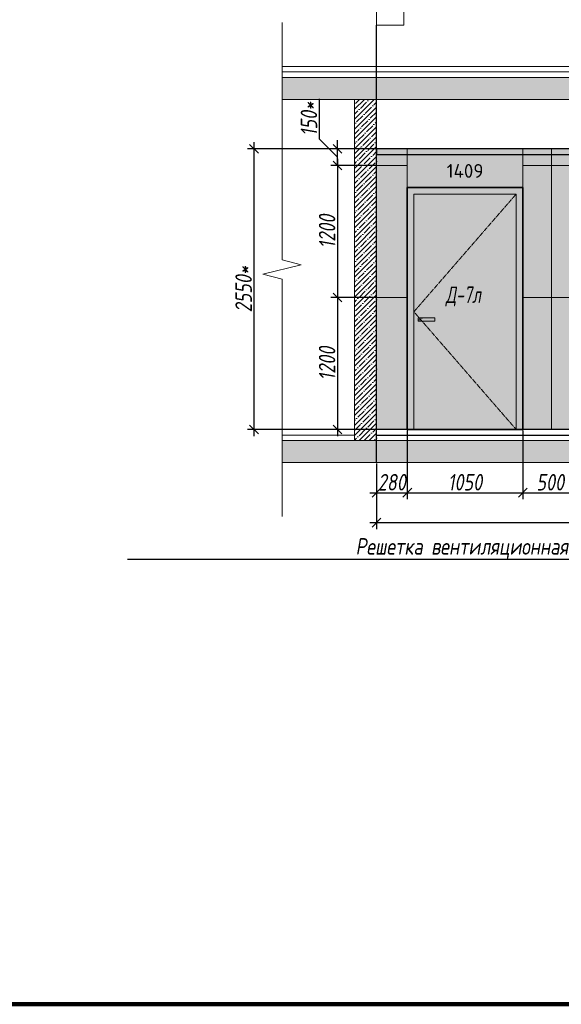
# Model space of a CAD drawing. Header units: millimetres. Extents: x -88210283 to 7466349, y -86687 to 22351.
# Tile 257 of 321: x 150163 to 155086, y -10017 to -1068. Entities that reach past the tile are written whole.
import ezdxf
from ezdxf import colors
from ezdxf.entities.mleader import LeaderData, LeaderLine
from ezdxf.math import Vec2, Vec3

# ---------------------------------------------------------------- set-up
doc = ezdxf.new("R2010")
doc.units = ezdxf.units.MM
doc.linetypes.add('( Hidden )', pattern=[0.375, 0.25, -0.125])
doc.linetypes.add('DASHDOT', pattern=[25.4, 12.7, -6.35, 0, -6.35])
doc.layers.get('Defpoints').update_dxf_attribs({"color": 31})
for name, color, linetype, lineweight in [('A-DETL-GENF', 7, 'Continuous', 5), ('dim_pot', 183, 'Continuous', 9), ('meb', 26, 'Continuous', 15), ('nadpisi_v_tablice', 7, 'Continuous', 9), ('Двери', 7, 'Continuous', 5), ('Отделка стен', 253, 'Continuous', 0)]:
    doc.layers.add(name, color=color, linetype=linetype, lineweight=lineweight)
doc.layers.add('dim_razv', color=7, linetype='DASHDOT', lineweight=9, true_color=0x285228)
doc.styles.add('fl_iso paper', font='isocpeur.ttf', dxfattribs={"width": 0.8, "oblique": 10})
doc.styles.add('GODT type AU', font='isocpeur.ttf')
doc.styles.add('In tre', font='isocpeur.ttf', dxfattribs={"width": 0.8, "oblique": 10})
doc.dimstyles.new('In tre 1_50', dxfattribs={"dimtxt": 150, "dimasz": 80, "dimexe": 60, "dimexo": 10, "dimgap": 20, "dimtad": 1, "dimdec": 0, "dimrnd": 5, "dimzin": 0, "dimdsep": 46, "dimtxsty": 'fl_iso paper', "dimblk": 'OBLIQUE', "dimcen": 0, "dimdle": 60, "dimadec": 0, "dimazin": 0, "dimtfac": 1, "dimtdec": 0, "dimtofl": 0, "dimtmove": 1, "dimatfit": 1, "dimfxl": 40, "dimtolj": 1, "dimtzin": 0, "dimarcsym": 1})

# ---------------------------------------------------------------- blocks, each defined once
blk = doc.blocks.new('*U40')
at = {"color": 0, "linetype": 'ByBlock', "lineweight": -2}
for p, q in [((0, 0), (-6, 0)), ((80.34, 0), (0, 0)), ((167.69, 0), (87.34, 0)), ((167.69, 0), (173.69, 0))]:
    blk.add_line(p, q, dxfattribs=at)
blk.add_lwpolyline([(87.34, 0), (85.59, -7), (82.09, 7), (80.34, 0)], dxfattribs=at)
blk = doc.blocks.new('_Oblique')
at = {"color": 0, "linetype": 'ByBlock', "lineweight": -2}
blk.add_line((-0.5, -0.5), (0.5, 0.5), dxfattribs=at)
blk = doc.blocks.new('*D41')
at = {"layer": 'Defpoints', "color": 0, "linetype": 'ByBlock', "transparency": 16777216}
for p in [(153406, -2392.9), (153051.9, -3592.9), (153406, -3592.9)]:
    blk.add_point(p, dxfattribs=at)
at = {"layer": 'dim_razv', "color": 0, "linetype": 'ByBlock', "lineweight": -2, "transparency": 16777216}
for p, q in [((153396, -2392.9), (152991.9, -2392.9)), ((153051.9, -2332.9), (153051.9, -3652.9)), ((153396, -3592.9), (152991.9, -3592.9))]:
    blk.add_line(p, q, dxfattribs=at)
at = {"layer": 'dim_razv', "color": 0, "linetype": 'ByBlock', "lineweight": -2, "transparency": 16777216, "xscale": 80, "yscale": 80, "zscale": 80}
for p, rotation in [((153051.9, -2392.9), 90), ((153051.9, -3592.9), 270)]:
    blk.add_blockref('_Oblique', p, dxfattribs=dict(at, rotation=rotation))
at = {"layer": 'dim_razv', "color": 0, "linetype": 'ByBlock', "transparency": 16777216, "insert": (152956.9, -2992.9), "char_height": 150, "attachment_point": 5, "rotation": 90, "style": 'fl_iso paper'}
blk.add_mtext('\\A1;1200', dxfattribs=at)
blk = doc.blocks.new('*D42')
at = {"layer": 'Defpoints', "color": 0, "linetype": 'ByBlock', "transparency": 16777216}
for p in [(153406, -3592.9), (153051.9, -4792.9), (153406, -4792.9)]:
    blk.add_point(p, dxfattribs=at)
at = {"layer": 'dim_razv', "color": 0, "linetype": 'ByBlock', "lineweight": -2, "transparency": 16777216}
for p, q in [((153051.9, -3532.9), (153051.9, -4852.9)), ((153396, -3592.9), (152991.9, -3592.9)), ((153396, -4792.9), (152991.9, -4792.9))]:
    blk.add_line(p, q, dxfattribs=at)
at = {"layer": 'dim_razv', "color": 0, "linetype": 'ByBlock', "lineweight": -2, "transparency": 16777216, "xscale": 80, "yscale": 80, "zscale": 80}
for p, rotation in [((153051.9, -3592.9), 90), ((153051.9, -4792.9), 270)]:
    blk.add_blockref('_Oblique', p, dxfattribs=dict(at, rotation=rotation))
at = {"layer": 'dim_razv', "color": 0, "linetype": 'ByBlock', "transparency": 16777216, "insert": (152956.9, -4192.9), "char_height": 150, "attachment_point": 5, "rotation": 90, "style": 'fl_iso paper'}
blk.add_mtext('\\A1;1200', dxfattribs=at)
blk = doc.blocks.new('*D124')
at = {"layer": 'Defpoints', "color": 0, "linetype": 'ByBlock', "transparency": 16777216}
for p in [(152293.1, -2242.9), (153406, -2242.9), (153194, -4792.9)]:
    blk.add_point(p, dxfattribs=at)
at = {"layer": 'dim_razv', "color": 0, "linetype": 'ByBlock', "lineweight": -2, "transparency": 16777216}
for p, q in [((152293.1, -4852.9), (152293.1, -2182.9)), ((153396, -2242.9), (152233.1, -2242.9)), ((153184, -4792.9), (152233.1, -4792.9))]:
    blk.add_line(p, q, dxfattribs=at)
at = {"layer": 'dim_razv', "color": 0, "linetype": 'ByBlock', "lineweight": -2, "transparency": 16777216, "xscale": 80, "yscale": 80, "zscale": 80}
for p, rotation in [((152293.1, -2242.9), 90), ((152293.1, -4792.9), 270)]:
    blk.add_blockref('_Oblique', p, dxfattribs=dict(at, rotation=rotation))
at = {"layer": 'dim_razv', "color": 0, "linetype": 'ByBlock', "transparency": 16777216, "insert": (152198.1, -3517.9), "char_height": 150, "attachment_point": 5, "rotation": 90, "style": 'fl_iso paper'}
blk.add_mtext('\\A1;2550*', dxfattribs=at)
blk = doc.blocks.new('*D125')
at = {"layer": 'Defpoints', "color": 0, "linetype": 'ByBlock', "transparency": 16777216}
for p in [(153406, -5092.9), (175256, -5092.9), (175256, -5639.1)]:
    blk.add_point(p, dxfattribs=at)
at = {"layer": 'dim_razv', "color": 0, "linetype": 'ByBlock', "lineweight": -2, "transparency": 16777216}
for p, q in [((153406, -5102.9), (153406, -5699.1)), ((175256, -5102.9), (175256, -5699.1)), ((153346, -5639.1), (175316, -5639.1))]:
    blk.add_line(p, q, dxfattribs=at)
at = {"layer": 'dim_razv', "color": 0, "linetype": 'ByBlock', "lineweight": -2, "transparency": 16777216, "xscale": 80, "yscale": 80, "zscale": 80, "rotation": 180}
blk.add_blockref('_Oblique', (153406, -5639.1), dxfattribs=at)
at = {"layer": 'dim_razv', "color": 0, "linetype": 'ByBlock', "lineweight": -2, "transparency": 16777216, "xscale": 80, "yscale": 80, "zscale": 80}
blk.add_blockref('_Oblique', (175256, -5639.1), dxfattribs=at)
at = {"layer": 'dim_razv', "color": 0, "linetype": 'ByBlock', "transparency": 16777216, "insert": (164331, -5544.1), "char_height": 150, "attachment_point": 5, "style": 'fl_iso paper'}
blk.add_mtext('\\A1;21850', dxfattribs=at)
blk = doc.blocks.new('*D174')
at = {"layer": 'Defpoints', "color": 0, "linetype": 'ByBlock', "transparency": 16777216}
for p in [(153686, -4792.9), (153406, -5092.9), (153686, -5367.1)]:
    blk.add_point(p, dxfattribs=at)
at = {"layer": 'dim_razv', "color": 0, "linetype": 'ByBlock', "lineweight": -2, "transparency": 16777216}
for p, q in [((153686, -4802.9), (153686, -5427.1)), ((153406, -5102.9), (153406, -5427.1)), ((153346, -5367.1), (153746, -5367.1))]:
    blk.add_line(p, q, dxfattribs=at)
at = {"layer": 'dim_razv', "color": 0, "linetype": 'ByBlock', "lineweight": -2, "transparency": 16777216, "xscale": 80, "yscale": 80, "zscale": 80, "rotation": 180}
blk.add_blockref('_Oblique', (153406, -5367.1), dxfattribs=at)
at = {"layer": 'dim_razv', "color": 0, "linetype": 'ByBlock', "lineweight": -2, "transparency": 16777216, "xscale": 80, "yscale": 80, "zscale": 80}
blk.add_blockref('_Oblique', (153686, -5367.1), dxfattribs=at)
at = {"layer": 'dim_razv', "color": 0, "linetype": 'ByBlock', "transparency": 16777216, "insert": (153546, -5272.1), "char_height": 150, "attachment_point": 5, "style": 'fl_iso paper'}
blk.add_mtext('\\A1;280', dxfattribs=at)
blk = doc.blocks.new('*D175')
at = {"layer": 'Defpoints', "color": 0, "linetype": 'ByBlock', "transparency": 16777216}
for p in [(153686, -4792.9), (154736, -4792.9), (154736, -5367.1)]:
    blk.add_point(p, dxfattribs=at)
at = {"layer": 'dim_razv', "color": 0, "linetype": 'ByBlock', "lineweight": -2, "transparency": 16777216}
for p, q in [((153686, -4802.9), (153686, -5427.1)), ((154736, -4802.9), (154736, -5427.1)), ((153626, -5367.1), (154796, -5367.1))]:
    blk.add_line(p, q, dxfattribs=at)
at = {"layer": 'dim_razv', "color": 0, "linetype": 'ByBlock', "lineweight": -2, "transparency": 16777216, "xscale": 80, "yscale": 80, "zscale": 80, "rotation": 180}
blk.add_blockref('_Oblique', (153686, -5367.1), dxfattribs=at)
at = {"layer": 'dim_razv', "color": 0, "linetype": 'ByBlock', "lineweight": -2, "transparency": 16777216, "xscale": 80, "yscale": 80, "zscale": 80}
blk.add_blockref('_Oblique', (154736, -5367.1), dxfattribs=at)
at = {"layer": 'dim_razv', "color": 0, "linetype": 'ByBlock', "transparency": 16777216, "insert": (154211, -5272.1), "char_height": 150, "attachment_point": 5, "style": 'fl_iso paper'}
blk.add_mtext('\\A1;1050', dxfattribs=at)
blk = doc.blocks.new('*D176')
at = {"layer": 'Defpoints', "color": 0, "linetype": 'ByBlock', "transparency": 16777216}
for p in [(154736, -4792.9), (155236, -4792.9), (155236, -5367.1)]:
    blk.add_point(p, dxfattribs=at)
at = {"layer": 'dim_razv', "color": 0, "linetype": 'ByBlock', "lineweight": -2, "transparency": 16777216}
for p, q in [((154736, -4802.9), (154736, -5427.1)), ((155236, -4802.9), (155236, -5427.1)), ((154676, -5367.1), (155296, -5367.1))]:
    blk.add_line(p, q, dxfattribs=at)
at = {"layer": 'dim_razv', "color": 0, "linetype": 'ByBlock', "lineweight": -2, "transparency": 16777216, "xscale": 80, "yscale": 80, "zscale": 80, "rotation": 180}
blk.add_blockref('_Oblique', (154736, -5367.1), dxfattribs=at)
at = {"layer": 'dim_razv', "color": 0, "linetype": 'ByBlock', "lineweight": -2, "transparency": 16777216, "xscale": 80, "yscale": 80, "zscale": 80}
blk.add_blockref('_Oblique', (155236, -5367.1), dxfattribs=at)
at = {"layer": 'dim_razv', "color": 0, "linetype": 'ByBlock', "transparency": 16777216, "insert": (154986, -5272.1), "char_height": 150, "attachment_point": 5, "style": 'fl_iso paper'}
blk.add_mtext('\\A1;500', dxfattribs=at)
blk = doc.blocks.new('*D288')
at = {"layer": 'Defpoints', "color": 0, "linetype": 'ByBlock', "transparency": 16777216}
for p in [(153051.9, -2242.9), (153406, -2242.9), (153396, -2392.9)]:
    blk.add_point(p, dxfattribs=at)
at = {"layer": 'dim_razv', "color": 0, "linetype": 'ByBlock', "lineweight": -2, "transparency": 16777216}
for p, q in [((152886.9, -2153.2), (152886.9, -1788.2)), ((153051.9, -2317.9), (152886.9, -2153.2)), ((153051.9, -2242.9), (153051.9, -2162.9)), ((153396, -2242.9), (152991.9, -2242.9)), ((153051.9, -2392.9), (153051.9, -2242.9)), ((153386, -2392.9), (152991.9, -2392.9)), ((153051.9, -2392.9), (153051.9, -2472.9))]:
    blk.add_line(p, q, dxfattribs=at)
at = {"layer": 'dim_razv', "color": 0, "linetype": 'ByBlock', "lineweight": -2, "transparency": 16777216, "xscale": 80, "yscale": 80, "zscale": 80}
for p, rotation in [((153051.9, -2242.9), 270), ((153051.9, -2392.9), 90)]:
    blk.add_blockref('_Oblique', p, dxfattribs=dict(at, rotation=rotation))
at = {"layer": 'dim_razv', "color": 0, "linetype": 'ByBlock', "transparency": 16777216, "insert": (152791.9, -1970.7), "char_height": 150, "attachment_point": 5, "rotation": 90, "style": 'fl_iso paper'}
blk.add_mtext('\\A1;150*', dxfattribs=at)

msp = doc.modelspace()

# ---------------------------------------------------------------- hatches: boundary and pattern name
at = {"layer": 'A-DETL-GENF'}
h = msp.add_hatch(dxfattribs=at)
h.set_pattern_fill('ANSI35', color=256, scale=20, style=0)
h.set_pattern_definition([(45, (32473.26, -12634.1), (-89.80256, 89.80256), []), (45, (32563.07, -12634.1), (-89.80256, 89.80256), [158.75, -31.75, 0, -31.75])])
h.paths.add_polyline_path([(152547.4, -1792.9), (211264.9, -1792.9), (211264.9, -1592.9), (152547.4, -1592.9)])
h.paths.add_polyline_path([(152547.4, -5092.9), (211264.9, -5092.9), (211264.9, -4892.9), (152547.4, -4892.9)])
h = msp.add_hatch(dxfattribs=at)
h.set_pattern_fill('ANSI35', color=256, scale=10, style=0)
h.paths.add_polyline_path([(153206, -1792.9), (153406, -1792.9), (153406, -4892.9), (153206, -4892.9)])
at = {"layer": 'dim_razv', "true_color": 0xeceae4, "transparency": 33554687}
h = msp.add_hatch(dxfattribs=at)
h.set_pattern_fill('AR-SAND', color=254, scale=3, angle=315)
h.paths.add_polyline_path([(153406, -2242.9), (153686, -2242.9), (153686, -4792.9), (153406, -4792.9)])
h.paths.add_polyline_path([(154736, -4792.9), (154736, -2242.9), (161596, -2242.9), (161596, -4792.9), (156686, -4792.9), (156686, -2592.9), (155236, -2592.9), (155236, -4792.9)])
h.paths.add_polyline_path([(156936, -4742.9), (157736, -4742.9), (157736, -4092.9), (156936, -4092.9)], flags=16)
h.paths.add_polyline_path([(163296, -4792.9), (163296, -2242.9), (176086, -2242.9), (176086, -4792.9), (170186, -4792.9), (170186, -2592.9), (168736, -2592.9), (168736, -4792.9), (165916, -4792.9), (165916, -2612.9), (163956, -2612.9), (163956, -4792.9)])
h.paths.add_polyline_path([(170586, -4742.9), (171386, -4742.9), (171386, -4092.9), (170586, -4092.9)], flags=16)
h.paths.add_polyline_path([(177136, -2242.9), (178506, -2242.9), (178506, -4792.9), (177136, -4792.9)])
h.paths.add_polyline_path([(179556, -2242.9), (185681, -2242.9), (185681, -4792.9), (179556, -4792.9)])
h.paths.add_polyline_path([(182926.3, -3362.9), (183676.3, -3362.9), (183676.3, -4712.9), (182926.3, -4712.9)], flags=16)
h.paths.add_polyline_path([(186731, -2242.9), (193256, -2242.9), (193256, -4792.9), (186731, -4792.9)])
h.paths.add_polyline_path([(191101.3, -3362.9), (191851.3, -3362.9), (191851.3, -4712.9), (191101.3, -4712.9)], flags=16)
h.paths.add_polyline_path([(194306, -2242.9), (196756, -2242.9), (196756, -4792.9), (194306, -4792.9)])
h.paths.add_polyline_path([(197806, -2242.9), (205036, -2242.9), (205036, -4792.9), (197806, -4792.9)])
h.paths.add_polyline_path([(206086, -2242.9), (206616, -2242.9), (206616, -4792.9), (206086, -4792.9)])
h.paths.add_polyline_path([(207666, -2242.9), (210756, -2242.9), (210756, -4792.9), (207666, -4792.9)])
at = {"layer": 'dim_razv', "true_color": 0xcccccc}
h = msp.add_hatch(dxfattribs=at)
h.set_pattern_fill('AR-SAND', color=254, scale=3, angle=315)
h.set_pattern_definition([(352.5, (33058.94, -15931.53), (100.42605, 107.2144), [0, -115.824, 0, -129.54, 0, -123.825]), (322.5, (33058.94, -15931.53), (247.41986, 56.70328), [0, -62.484, 0, -104.394, 0, -40.005]), (282.5, (32992.67, -15865.26), (168.0997, -167.48995), [0, -38.1, 0, -137.16, 0, -179.07]), (272.5, (32992.67, -15865.26), (209.26523, -114.68433), [0, -19.05, 0, -89.916, 0, -102.87])])
h.paths.add_polyline_path([(153936, -3777.9), (153786, -3777.9), (153786, -3807.9), (153936, -3807.9)])
at = {"layer": 'meb', "lineweight": 9, "true_color": 0x000000, "transparency": 33554687}
h = msp.add_hatch(dxfattribs=at)
h.set_pattern_fill('WOOD6', color=18, scale=500, angle=70, pattern_type=2)
h.set_pattern_definition([(65.6014, (157.9, 377.846), (171.008879, 469.846507), [32.596, -6486.6055]), (74.3987, (195.486, 364.165), (1582.275289, 5809.165425), [32.596, -6486.6065]), (66.9874, (-16.377, 425.314), (171.0084906, 469.846981), [47.5655, -9465.5815]), (73.0127, (-44.568, 435.575), (2608.34782, 8628.2388574), [47.5655, -9465.5825]), (65.4262, (103.002, 365.901), (2692.964117, 5936.9969055), [62.6995, -12477.2345]), (74.5739, (229.86, 319.729), (1582.2764426, 5809.1649888), [62.6995, -12477.2365]), (68.1525, (15.649, 381.733), (171.0092826, 469.8465317), [77.5405, -15430.521]), (71.8476, (-97.11, 422.776), (4660.4585783, 14266.3986336), [77.5405, -15430.522]), (63.4182, (55.162, 380.653), (2008.926161, 4057.6106541), [65.4315, -13020.817]), (74.5739, (281.544, 300.918), (1582.2764426, 5809.1649888), [62.6995, -12477.2365]), (71.8476, (-137.046, 437.311), (4660.4585783, 14266.3986336), [77.5405, -15430.522]), (70, (168.25, 4.3), (-469.8463, 171.01), [70, -430]), (70, (116.57, 23.1), (-469.8463, 171.01), [70, -430]), (70, (-0.9, 65.84), (-469.8463, 171.01), [70, -430]), (69.209, (-74.6576, 92.6878), (12954.03862925, 34127.60422081), [72.507, -72434.4025]), (69.5225, (-112.088, 106.3113), (171.01042241, 469.84603378), [100.0035, -59902.08]), (82.609, (-153.003, 121.203), (4409.75308902, 34044.93653618), [48.674, -38890.441]), (61.4686, (-137.147, 115.432), (1666.9538994, 3117.900554), [50.5595, -10061.3315]), (70.4775, (-176.3, 129.6826), (19880.30710864, 56082.73736222), [100.0035, -59902.08]), (70.7899, (-213.732, 143.3066), (11839.88184324, 34001.03541368), [72.507, -36430.962]), (70.7899, (-253.6686, 157.8425), (11839.88184324, 34001.03541368), [72.507, -36430.962]), (76.0724, (23.051, 131.617), (3378.7563056, 13668.722228), [118.163, -23514.439]), (63.9277, (140.512, 88.865), (4188.85944166, 8585.06869065), [118.163, -23514.4345]), (76.0724, (-48.921, 160.473), (3378.7563056, 13668.722228), [118.163, -23514.439]), (63.9277, (-189.874, 211.766), (4188.85944166, 8585.06869065), [118.163, -23514.4345]), (85.9453, (102.3, 166.62), (43.186263, 1580.547963), [36.4005, -3603.6525]), (80.954, (67.263, 128.828), (385.2068691, 2520.240605), [78.9385, -15708.7115]), (59.0461, (104.85, 115.147), (6795.4575344, 11360.9666392), [78.9385, -15708.706]), (80.954, (-77.103, 199.996), (385.2068691, 2520.240605), [78.9385, -15708.7115]), (59.0461, (-142.881, 223.937), (6795.4575344, 11360.9666392), [78.9385, -15708.706]), (74.7636, (-22.656, 137.61), (1411.268487, 5339.318), [120.416, -5900.381]), (63.9277, (192.195, 70.054), (4188.85944166, 8585.06869065), [118.163, -23514.4345]), (63.9277, (-229.811, 226.302), (4188.85944166, 8585.06869065), [118.163, -23514.4345]), (46.8016, (-125.8, 212.4), (1794.733447, 2007.214747), [38.079, -3769.802]), (63.9911, (-146.742, 169.473), (2179.9383233, 4527.455938), [47.7625, -9504.722]), (73.3664, (43.606, 49.643), (2266.322845, 7688.5481597), [82.6425, -8432.05]), (66.6337, (72.073, 39.282), (171.00869, 469.8466143), [82.6425, -8432.049]), (71.5911, (-41.611, 80.66), (5515.5177835, 16615.6266733), [60.023, -17946.92]), (70, (51.5, 246.3), (-469.8463, 171.01), [62.5, -437.5]), (70, (192.45, 195), (-469.8463, 171.01), [62.5, -437.5]), (51.5652, (134.8, 285.16), (171.00867, 469.84671), [31.623, -1549.5145]), (63.2903, (115.57, 246.928), (2008.926495, 4057.6104033), [42.793, -8515.826]), (76.3401, (104.876, 202.93), (898.24016, 3929.77849), [45.277, -4482.415]), (80.6196, (149.313, 237.307), (385.2061187, 2520.240567), [40.697, -8098.712]), (92.6198, (155.946, 277.46), (-212.463999, 3801.952825), [32.5, -6467.497]), (70, (79.67, 206.8), (-469.8463, 171.01), [95, -405]), (70, (145.45, 182.84), (-469.8463, 171.01), [95, -405]), (73.3664, (-64.692, 277.952), (2266.322845, 7688.5481597), [85.147, -8429.5455]), (66.6337, (-102.28, 291.633), (171.00869, 469.8466143), [85.147, -8429.545]), (70, (244.13, 176.2), (-469.8463, 171.01), [62.5, -437.5]), (51.5652, (102.3, 166.62), (171.00867, 469.84671), [55.34, -1525.7975]), (65.2365, (136.703, 209.97), (171.009178, 469.846743), [30.104, -5990.692]), (77.4314, (-112.998, 159.851), (1625.459454, 7389.714305), [57.987, -11539.4265]), (88.4349, (-100.38, 216.45), (-127.82536, 1110.70212), [23.717, -1557.4215]), (63.66, (72.87, 305.04), (171.008346, 469.847107), [67.9155, -4459.7755]), (76.3401, (213.82, 253.734), (898.24016, 3929.77849), [67.9155, -4459.7765]), (71.273, (-20.479, 275.162), (7054.6075495, 20844.2438088), [112.528, -22393.0265]), (68.7271, (-137.948, 317.913), (171.0088508, 469.8466633), [112.528, -22393.0255]), (61.0275, (112.166, 296.055), (3162.809465, 5765.986942), [48.0885, -9569.6]), (70, (9, 253.8), (-469.8463, 171.01), [135, -365]), (76.3401, (265.505, 234.923), (898.24016, 3929.77849), [67.9155, -4459.7765]), (68.7271, (-177.885, 332.448), (171.0088508, 469.8466633), [112.528, -22393.0255]), (60.5378, (135.46, 338.125), (171.009083, 469.84671), [45.6205, -2995.7595]), (70, (-40.3, 359.54), (-469.8463, 171.01), [70, -430]), (70, (-68.5, 369.8), (-469.8463, 171.01), [70, -430]), (79.211, (177.944, 272.114), (556.2152697, 2990.0877084), [93.7085, -18647.955]), (76.4916, (-96.1742, 571.4274), (14455.54399161, 60185.545455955), [57.862, -83980.958]), (76.4916, (-56.2372, 556.8916), (14455.54399161, 60185.545455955), [57.862, -83980.958]), (80.0418, (-19.3393, 519.5083), (8425.60322164, 48013.86418706), [81.2445, -57297.7555]), (62.093, (2.218, 469.095), (6838.6377563, 12941.5171704), [121.152, -18051.623]), (63.5515, (70.5792, 510.7246), (13892.44688303, 27933.073674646), [57.866, -89005.62]), (67.1373, (100.471, 475.9), (171.0122466, 469.845349), [50.0625, -9962.4325]), (71.7899, (145.107, 459.655), (4831.4685046, 14736.2447852), [80.039, -15927.7715]), (70, (201.07, 481.85), (-469.8463, 171.01), [40, -460]), (70, (229.26, 471.6), (-469.8463, 171.01), [40, -460]), (68.2101, (257.87, 418.612), (171.0098556, 469.8463527), [80.039, -15927.7715]), (68.2101, (309.553, 399.801), (171.0098556, 469.8463527), [80.039, -15927.7715]), (66.4238, (129.077, 422.922), (171.009185, 469.8468474), [40.078, -7975.5305]), (73.5763, (246.538, 380.17), (2095.3090965, 7218.702968), [40.078, -7975.5315]), (66.4238, (44.504, 453.704), (171.009185, 469.8468474), [40.078, -7975.5305]), (73.5763, (-72.956, 496.453), (2095.3090965, 7218.702968), [40.078, -7975.5315]), (66.4238, (171.363, 407.53), (171.009185, 469.8468474), [40.078, -7975.5305]), (73.5763, (204.252, 395.56), (2095.3090965, 7218.702968), [40.078, -7975.5315]), (66.4238, (84.44, 439.168), (171.009185, 469.8468474), [40.078, -7975.5305]), (73.5763, (298.22, 361.36), (2095.3090965, 7218.702968), [40.078, -7975.5315]), (73.5763, (-112.893, 510.99), (2095.3090965, 7218.702968), [40.078, -7975.5315]), (73.5763, (-30.67, 481.065), (2095.3090965, 7218.702968), [40.078, -7975.5315]), (63.66, (60.535, 490.437), (171.008346, 469.847107), [22.6385, -4505.0525]), (76.3401, (-61.63, 534.9), (898.24016, 3929.77849), [22.6385, -4505.0535]), (76.3401, (-101.565, 549.435), (898.24016, 3929.77849), [22.6385, -4505.0535]), (70.2731, (187.4, 444.26), (-469.8466, 171.0099), [40.0005, -460.005]), (70, (215.6, 434), (-469.8463, 171.01), [40, -460]), (51.5652, (19.12, 566.7), (171.00867, 469.84671), [23.717, -1557.4205]), (92.6198, (19.12, 566.7), (-212.463999, 3801.952825), [24.375, -6475.622]), (71.5911, (119.922, 522.03), (5515.5177835, 16615.6266733), [30.012, -17976.931])])
h.paths.add_polyline_path([(153686, -2592.9), (154736, -2592.9), (154736, -2242.9), (153686, -2242.9)])
h.paths.add_polyline_path([(153686, -2592.9), (154736, -2592.9), (154736, -4792.9), (153686, -4792.9)])

# ---------------------------------------------------------------- linework, layer by layer
at = {"lineweight": 30}
for points in [[(153406, -5092.9), (153406, -1119.3)], [(210756, -4792.9), (153406, -4792.9)], [(153406, -4842.9), (210756, -4842.9)]]:
    msp.add_lwpolyline(points, dxfattribs=at)
at = {"lineweight": 13}
for points in [[(152547.4, -1542.9), (211264.9, -1542.9), (211264.9, -1492.9), (152547.4, -1492.9)], [(211264.9, -1592.9), (152547.4, -1592.9), (152547.4, -1542.9), (211264.9, -1542.9)], [(152547.4, -1792.9), (211264.9, -1792.9), (211264.9, -1592.9), (152547.4, -1592.9)], [(153406, -4892.9), (153206, -4892.9), (153206, -1792.9), (153406, -1792.9)], [(153206, -1792.9), (153406, -1792.9), (153406, -4892.9), (153206, -4892.9)], [(153406, -1792.9), (210756, -1792.9), (210756, -2242.9), (153406, -2242.9)], [(153406, -2242.9), (153686, -2242.9), (153686, -4792.9), (153406, -4792.9)], [(153686, -2592.9), (154736, -2592.9), (154736, -2242.9), (153686, -2242.9)], [(154736, -4792.9), (154736, -2242.9), (161596, -2242.9), (161596, -4792.9), (156686, -4792.9), (156686, -2592.9), (155236, -2592.9), (155236, -4792.9)], [(153746, -2652.9), (154676, -2652.9), (154676, -4792.9), (153746, -4792.9)], [(153936, -3777.9), (153786, -3777.9), (153786, -3807.9), (153936, -3807.9)], [(152547.4, -5092.9), (211264.9, -5092.9), (211264.9, -4892.9), (152547.4, -4892.9)]]:
    msp.add_lwpolyline(points, close=True, dxfattribs=at)
at = {"lineweight": 30}
msp.add_lwpolyline([(210756, -2242.9), (153406, -2242.9), (153406, -2292.9), (210756, -2292.9)], close=True, dxfattribs=at)
at = {"lineweight": 35}
msp.add_lwpolyline([(153686, -2592.9), (154736, -2592.9), (154736, -4792.9), (153686, -4792.9)], close=True, dxfattribs=at)
at = {"linetype": '( Hidden )', "lineweight": 13, "ltscale": 10}
msp.add_lwpolyline([(154676, -2652.9), (153746, -3722.9), (154676, -4792.9)], dxfattribs=at)
at = {"lineweight": 13}
for points in [[(153206, -4792.9), (152547.4, -4792.9), (152547.4, -4842.9), (153206, -4842.9)], [(210956, -4842.9), (211264.9, -4842.9), (211264.9, -4892.9), (152547.4, -4892.9), (152547.4, -4842.9), (153206, -4842.9)], [(153406, -4842.9), (210756, -4842.9)]]:
    msp.add_lwpolyline(points, dxfattribs=at)
at = {"layer": 'Defpoints', "color": 1, "lineweight": 100}
msp.add_lwpolyline([(145825.4, -10016.5), (249195.3, -10016.5), (249195.3, 17359), (145825.4, 17359)], close=True, dxfattribs=at)
at = {"layer": 'dim_pot', "color": 10, "lineweight": 0}
msp.add_lwpolyline([(153406, -819.3), (153656, -819.3), (153656, -1119.3), (153406, -1119.3)], close=True, dxfattribs=at)
at = {"layer": 'Отделка стен', "transparency": 33554687}
for points in [[(153406, -2242.9), (153406, -2392.9), (153686, -2392.9), (153686, -2242.9)], [(154736, -2242.9), (154736, -2392.9), (154996, -2392.9), (154996, -2242.9)], [(154996, -2242.9), (154996, -2392.9), (155596, -2392.9), (155596, -2242.9)], [(153406, -2392.9), (153406, -3592.9), (153686, -3592.9), (153686, -2392.9)], [(154736, -2392.9), (154736, -3592.9), (154996, -3592.9), (154996, -2392.9)], [(153406, -3592.9), (153406, -4792.9), (153686, -4792.9), (153686, -3592.9)], [(154736, -3592.9), (154736, -4792.9), (154996, -4792.9), (154996, -3592.9)]]:
    msp.add_lwpolyline(points, close=True, dxfattribs=at)
for points in [[(155596, -2592.9), (155596, -2392.9), (154996, -2392.9), (154996, -3592.9), (155236, -3592.9)], [(155236, -3592.9), (154996, -3592.9), (154996, -4792.9), (155236, -4792.9)]]:
    msp.add_lwpolyline(points, dxfattribs=at)

# ---------------------------------------------------------------- block references
at = {"lineweight": 13, "xscale": 25, "yscale": 25, "zscale": 25, "rotation": 270}
msp.add_blockref('*U40', (152547.4, -1242.6), dxfattribs=at)

# ---------------------------------------------------------------- texts
at = {"layer": 'dim_razv', "color": 254, "true_color": 0xcccccc, "insert": (154211, -2442.9), "char_height": 125, "attachment_point": 5, "style": 'GODT type AU'}
msp.add_mtext_dynamic_manual_height_columns('1409', width=166.384, gutter_width=12.5, heights=[0], dxfattribs=at)
at = {"layer": 'nadpisi_v_tablice', "lineweight": 18, "attachment_point": 1, "style": 'fl_iso paper'}
for s, insert, char_height, width in [('\\pi1232.9;Условные обозначения систем ОВиК', (110923.7, -1449.4), 400, 9720.362), ('\\pi1853.2;Обозначение \\P\\pi1685.2;и изображение', (108648.8, -2794.1), 300, 5595.365)]:
    msp.add_mtext(s, dxfattribs=dict(at, insert=insert, char_height=char_height, width=width))
at = {"layer": 'Двери', "lineweight": 0, "insert": (154195.1, -3583.5), "char_height": 150, "attachment_point": 5, "style": 'fl_iso paper'}
msp.add_mtext_dynamic_manual_height_columns('{\\W0.7;Д-7л}', width=190.261, gutter_width=1350, heights=[0], dxfattribs=at)

# ---------------------------------------------------------------- dimensions: what is measured, and where the dimension line sits
at = {"layer": 'dim_razv', "linetype": 'ByBlock'}
dim = msp.add_linear_dim(base=(153051.9, -2242.9), p1=(153396, -2392.9), p2=(153406, -2242.9), angle=90, text='<>*', dimstyle='In tre 1_50', dxfattribs=at)
dim.commit()
dim.dimension.update_dxf_attribs({"geometry": '*D288', "text_midpoint": (152886.9, -2133.2), "dimtype": 160})
dim = msp.add_linear_dim(base=(152293.1, -2242.9), p1=(153194, -4792.9), p2=(153406, -2242.9), angle=90, text='<>*', dimstyle='In tre 1_50', dxfattribs=at)
dim.commit()
dim.dimension.update_dxf_attribs({"geometry": '*D124', "text_midpoint": (152198.1, -3517.9)})
for base, p1, p2, picture, middle in [((153051.9, -3592.9), (153406, -2392.9), (153406, -3592.9), '*D41', (152956.9, -2992.9)), ((153051.9, -4792.9), (153406, -3592.9), (153406, -4792.9), '*D42', (152956.9, -4192.9))]:
    dim = msp.add_linear_dim(base=base, p1=p1, p2=p2, angle=90, dimstyle='In tre 1_50', dxfattribs=at)
    dim.commit()
    dim.dimension.update_dxf_attribs({"geometry": picture, "text_midpoint": middle})
dim = msp.add_linear_dim(base=(153686, -5367.1), p1=(153406, -5092.9), p2=(153686, -4792.9), dimstyle='In tre 1_50', dxfattribs=at)
dim.commit()
dim.dimension.update_dxf_attribs({"geometry": '*D174', "text_midpoint": (153546, -5367.1), "dimtype": 160})
for base, p1, p2, picture, middle in [((154736, -5367.1), (153686, -4792.9), (154736, -4792.9), '*D175', (154211, -5272.1)), ((155236, -5367.1), (154736, -4792.9), (155236, -4792.9), '*D176', (154986, -5272.1)), ((175256, -5639.1), (153406, -5092.9), (175256, -5092.9), '*D125', (164331, -5544.1))]:
    dim = msp.add_linear_dim(base=base, p1=p1, p2=p2, dimstyle='In tre 1_50', dxfattribs=at)
    dim.commit()
    dim.dimension.update_dxf_attribs({"geometry": picture, "text_midpoint": middle})

# ---------------------------------------------------------------- leaders
at = {"layer": 'dim_razv', "color": 0, "linetype": 'ByBlock'}
ml = msp.add_multileader_mtext('Standard', dxfattribs=at)
ml.set_content('Решетка вентиляционная декоративная 700х550 в цвет стен', style='In tre')
ml.set_leader_properties()
ml.build(insert=Vec2(0, 0))
ml.multileader.update_dxf_attribs({"text_left_attachment_type": 6, "text_right_attachment_type": 6, "dogleg_length": 1, "arrow_head_size": 0, "scale": 50})
ctx = ml.context
ctx.base_point, ctx.scale, ctx.char_height, ctx.arrow_head_size, ctx.landing_gap_size, ctx.plane_origin = Vec3(153211.1, -5975.2), 50, 150, 0, 4.5, Vec3(162642.7, -7769.7)
ctx.left_attachment, ctx.right_attachment = 6, 6
notes = []
notes.append((ctx, [(0, (1, 1, 0), (156106.4, -5975.2), (-1, 0), 50, [(1, [(157181, -4692.9)], 0, [])])]))
ctx.mtext.insert, ctx.mtext.width, ctx.mtext.defined_height, ctx.mtext.flow_direction = Vec3(153215.6, -5780.2), 2949.976, 696.6, 5
for ctx, leaders in notes:
    for number, flags, end, landing, length, lines in leaders:
        leader = LeaderData()
        leader.index, (leader.has_last_leader_line, leader.has_dogleg_vector, leader.attachment_direction) = number, flags
        leader.last_leader_point, leader.dogleg_vector, leader.dogleg_length = Vec3(end), Vec3(landing), length
        for number, points, colour, breaks in lines:
            line = LeaderLine()
            line.index, line.vertices, line.color, line.breaks = number, Vec3.list(points), colors.encode_raw_color(colour), breaks
            leader.lines.append(line)
        ctx.leaders.append(leader)

doc.saveas('drawing.dxf')
